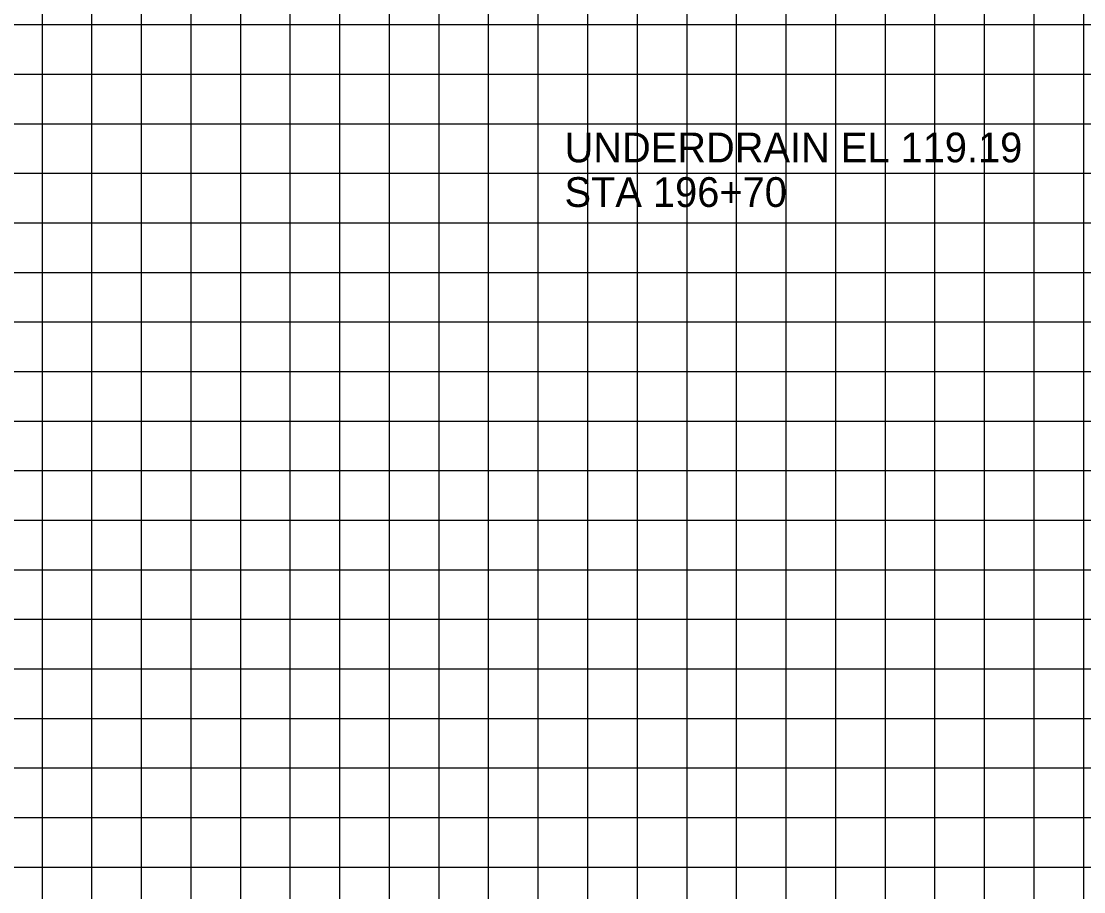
# Model space of a CAD drawing. Extents: x 850598 to 870284, y 366541 to 366651.
# Drawn here: x 863736.11 to 863757.53, y 366561.73 to 366579.29 of the extents above; entities that cross this region are included whole.
import ezdxf

# ---------------------------------------------------------------- set-up
doc = ezdxf.new("R2010")
doc.units = 0
for name, color, linetype in [('H_V ANNOTATION', 7, 'Continuous'), ('MAJOR', 7, 'Continuous'), ('MINOR', 7, 'Continuous')]:
    doc.layers.add(name, color=color, linetype=linetype)

msp = doc.modelspace()

# ---------------------------------------------------------------- linework, layer by layer
at = {"layer": 'MAJOR'}
for p, q in [((863739.533, 366550.225), (863739.533, 366595.225)), ((863739.533, 366550.225), (863739.533, 366595.225)), ((863744.533, 366550.225), (863744.533, 366595.225)), ((863744.533, 366550.225), (863744.533, 366595.225)), ((863749.533, 366550.225), (863749.533, 366595.225)), ((863749.533, 366550.225), (863749.533, 366595.225)), ((863754.533, 366550.225), (863754.533, 366595.225)), ((863754.533, 366550.225), (863754.533, 366595.225)), ((863694.533, 366575.225), (863834.533, 366575.225)), ((863694.533, 366575.225), (863834.533, 366575.225)), ((863694.533, 366570.225), (863834.533, 366570.225)), ((863694.533, 366570.225), (863834.533, 366570.225)), ((863694.533, 366565.225), (863834.533, 366565.225)), ((863694.533, 366565.225), (863834.533, 366565.225))]:
    msp.add_line(p, q, dxfattribs=at)
at = {"layer": 'MINOR'}
for p, q in [((863736.533, 366550.225), (863736.533, 366595.225)), ((863736.533, 366550.225), (863736.533, 366595.225)), ((863737.533, 366550.225), (863737.533, 366595.225)), ((863737.533, 366550.225), (863737.533, 366595.225)), ((863738.533, 366550.225), (863738.533, 366595.225)), ((863738.533, 366550.225), (863738.533, 366595.225)), ((863740.533, 366550.225), (863740.533, 366595.225)), ((863740.533, 366550.225), (863740.533, 366595.225)), ((863741.533, 366550.225), (863741.533, 366595.225)), ((863741.533, 366550.225), (863741.533, 366595.225)), ((863742.533, 366550.225), (863742.533, 366595.225)), ((863742.533, 366550.225), (863742.533, 366595.225)), ((863743.533, 366550.225), (863743.533, 366595.225)), ((863743.533, 366550.225), (863743.533, 366595.225)), ((863745.533, 366550.225), (863745.533, 366595.225)), ((863745.533, 366550.225), (863745.533, 366595.225)), ((863746.533, 366550.225), (863746.533, 366595.225)), ((863746.533, 366550.225), (863746.533, 366595.225)), ((863747.533, 366550.225), (863747.533, 366595.225)), ((863747.533, 366550.225), (863747.533, 366595.225)), ((863748.533, 366550.225), (863748.533, 366595.225)), ((863748.533, 366550.225), (863748.533, 366595.225)), ((863750.533, 366550.225), (863750.533, 366595.225)), ((863750.533, 366550.225), (863750.533, 366595.225)), ((863751.533, 366550.225), (863751.533, 366595.225)), ((863751.533, 366550.225), (863751.533, 366595.225)), ((863752.533, 366550.225), (863752.533, 366595.225)), ((863752.533, 366550.225), (863752.533, 366595.225)), ((863753.533, 366550.225), (863753.533, 366595.225)), ((863753.533, 366550.225), (863753.533, 366595.225)), ((863755.533, 366550.225), (863755.533, 366595.225)), ((863755.533, 366550.225), (863755.533, 366595.225)), ((863756.533, 366550.225), (863756.533, 366595.225)), ((863756.533, 366550.225), (863756.533, 366595.225)), ((863757.533, 366550.225), (863757.533, 366595.225)), ((863757.533, 366550.225), (863757.533, 366595.225)), ((863694.533, 366579.225), (863834.533, 366579.225)), ((863694.533, 366579.225), (863834.533, 366579.225)), ((863694.533, 366578.225), (863834.533, 366578.225)), ((863694.533, 366578.225), (863834.533, 366578.225)), ((863694.533, 366577.225), (863834.533, 366577.225)), ((863694.533, 366577.225), (863834.533, 366577.225)), ((863694.533, 366576.225), (863834.533, 366576.225)), ((863694.533, 366576.225), (863834.533, 366576.225)), ((863694.533, 366574.225), (863834.533, 366574.225)), ((863694.533, 366574.225), (863834.533, 366574.225)), ((863694.533, 366573.225), (863834.533, 366573.225)), ((863694.533, 366573.225), (863834.533, 366573.225)), ((863694.533, 366572.225), (863834.533, 366572.225)), ((863694.533, 366572.225), (863834.533, 366572.225)), ((863694.533, 366571.225), (863834.533, 366571.225)), ((863694.533, 366571.225), (863834.533, 366571.225)), ((863694.533, 366569.225), (863834.533, 366569.225)), ((863694.533, 366569.225), (863834.533, 366569.225)), ((863694.533, 366568.225), (863834.533, 366568.225)), ((863694.533, 366568.225), (863834.533, 366568.225)), ((863694.533, 366567.225), (863834.533, 366567.225)), ((863694.533, 366567.225), (863834.533, 366567.225)), ((863694.533, 366566.225), (863834.533, 366566.225)), ((863694.533, 366566.225), (863834.533, 366566.225)), ((863694.533, 366564.225), (863834.533, 366564.225)), ((863694.533, 366564.225), (863834.533, 366564.225)), ((863694.533, 366563.225), (863834.533, 366563.225)), ((863694.533, 366563.225), (863834.533, 366563.225)), ((863694.533, 366562.225), (863834.533, 366562.225)), ((863694.533, 366562.225), (863834.533, 366562.225))]:
    msp.add_line(p, q, dxfattribs=at)

# ---------------------------------------------------------------- texts
at = {"layer": 'H_V ANNOTATION'}
for s, p in [('UNDERDRAIN EL 119.19', (863747.063, 366576.446)), ('STA 196+70', (863747.063, 366575.546))]:
    msp.add_text(s, height=0.6, dxfattribs=at).set_placement(p)

doc.saveas('drawing.dxf')
